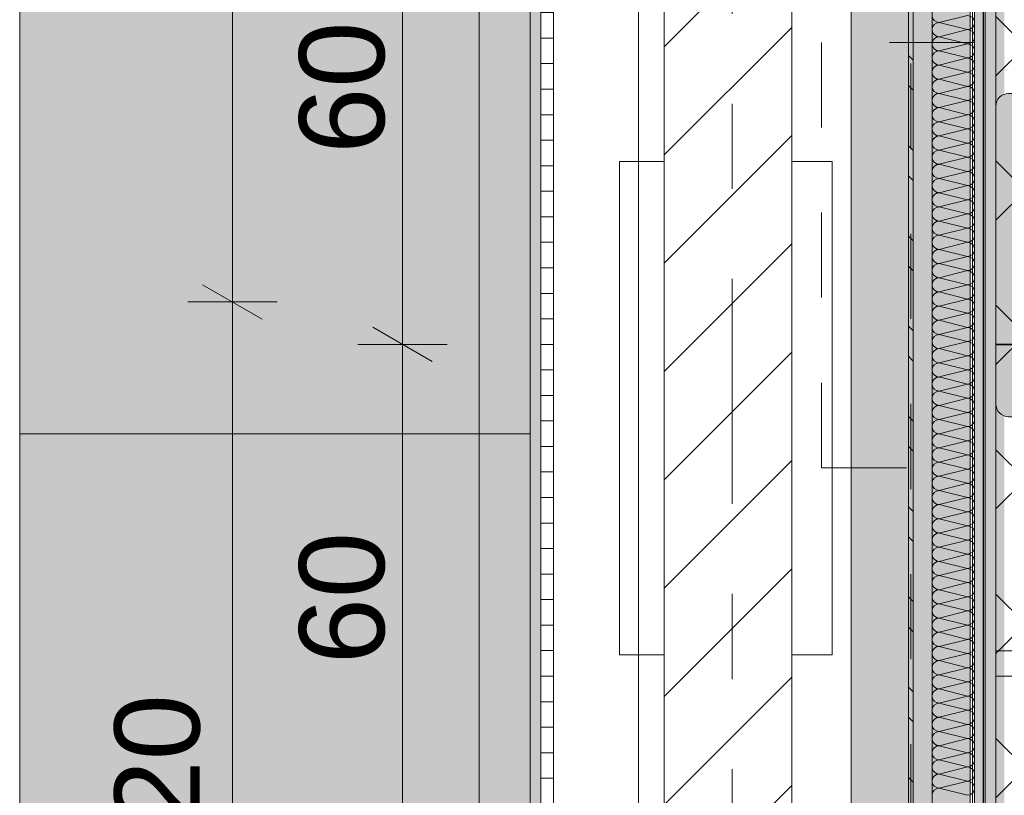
# Model space of a CAD drawing. Header units: metres. Extents: x -3.6 to 85.2, y -11 to 16.8.
# Tile 343 of 508: x 39.292 to 40.45, y 1.75 to 2.662. Entities that reach past the tile are written whole.
import ezdxf

# ---------------------------------------------------------------- set-up
doc = ezdxf.new("R2010")
doc.units = ezdxf.units.M
doc.header["$MEASUREMENT"] = 0
for name, pattern in [('Achse', [0.2, 0.1, -0.05, 0, -0.05]), ('Punktlinie weit', [0.06, 0.01, -0.05]), ('Strichlinie doppelt', [0.546806, 0.264583, -0.105833, 0.070556, -0.105833]), ('STRICHPUNKT', [0.015, 0.0075, -0.00375, 0, -0.00375]), ('Wipeout_Contour', [1, 0, -1])]:
    doc.linetypes.add(name, pattern=pattern)
for name, color, linetype in [('154 - Bemaßung_ Beschriftung.Ausbau - Deckenspiegel', 7, 'Continuous'), ('305 - Elemente.Linie_ Schraffur - Deckenspiegel', 7, 'Continuous'), ('451 - Universal.Achsen Raster', 7, 'Continuous'), ('605 - Struktur.Wand Innen', 7, 'Continuous'), ('612 - Struktur.Stahlbau', 7, 'Continuous'), ('703 - Einrichtung.Möbel Küche', 7, 'Continuous'), ('Neubau_606 - Struktur.Wand Innen Ausbau', 7, 'Continuous'), ('Neubau_612 - Struktur.Stahlbau', 7, 'Continuous'), ('Neubau_651 - Abdeckung.Decke abgehängt_ bekleidet', 7, 'Continuous'), ('Neubau_653 - Abdeckung.TB Verkofferung', 7, 'Continuous'), ('Neubau_702 - Einrichtung.Möbel Sanitär', 7, 'Continuous'), ('Neubau_802 - HKLSE.Sanitär', 7, 'Continuous')]:
    doc.layers.add(name, color=color, linetype=linetype)
doc.styles.add('ERSTELLTER_STIL_2', font='txt')
doc.dimstyles.new('ERSTELLTER_STIL__4', dxfattribs={"dimtxt": 0.1, "dimasz": 0.0532, "dimexe": 0.18, "dimexo": 0.0625, "dimgap": 0, "dimtad": 1, "dimzin": 0, "dimdsep": 46, "dimtxsty": 'ERSTELLTER_STIL_2', "dimblk": 'ARROWHEAD_2', "dimblk1": 'ARROWHEAD_2', "dimblk2": 'ARROWHEAD_2', "dimcen": 0.09, "dimse1": 1, "dimse2": 1, "dimclrd": 7, "dimclre": 7, "dimclrt": 7, "dimazin": 0, "dimtfac": 1, "dimtdec": 4, "dimtmove": 0, "dimatfit": 3, "dimfxl": 1, "dimtolj": 1, "dimtzin": 0, "dimarcsym": 0})
pattern_1 = [(45, (0, 0), (-0.01767767, 0.01767767), [0, -0.025])]

# ---------------------------------------------------------------- blocks, each defined once
blk = doc.blocks.new('*X170')
at = {"layer": 'Neubau_606 - Struktur.Wand Innen Ausbau', "color": 7, "linetype": 'Continuous', "lineweight": 5}
for p, q in [((40.4067, 2.6667), (40.3734, 2.6583)), ((40.4067, 2.65), (40.3734, 2.6583)), ((40.4067, 2.65), (40.3734, 2.6417)), ((40.4067, 2.6333), (40.3734, 2.6417)), ((40.4067, 2.6333), (40.3734, 2.625)), ((40.4067, 2.6167), (40.3734, 2.625)), ((40.4067, 2.6167), (40.3734, 2.6083)), ((40.4067, 2.6), (40.3734, 2.6083)), ((40.4067, 2.6), (40.3734, 2.5917)), ((40.4067, 2.5833), (40.3734, 2.5917)), ((40.4067, 2.5833), (40.3734, 2.575)), ((40.4067, 2.5667), (40.3734, 2.575)), ((40.4067, 2.5667), (40.3734, 2.5583)), ((40.4067, 2.55), (40.3734, 2.5583)), ((40.4067, 2.55), (40.3734, 2.5417)), ((40.4067, 2.5333), (40.3734, 2.5417)), ((40.4067, 2.5333), (40.3734, 2.525)), ((40.4067, 2.5167), (40.3734, 2.525)), ((40.4067, 2.5167), (40.3734, 2.5083)), ((40.4067, 2.5), (40.3734, 2.5083)), ((40.4067, 2.5), (40.3734, 2.4917)), ((40.4067, 2.4833), (40.3734, 2.4917)), ((40.4067, 2.4833), (40.3734, 2.475)), ((40.4067, 2.4667), (40.3734, 2.475)), ((40.4067, 2.4667), (40.3734, 2.4583)), ((40.4067, 2.45), (40.3734, 2.4583)), ((40.4067, 2.45), (40.3734, 2.4417)), ((40.4067, 2.4333), (40.3734, 2.4417)), ((40.4067, 2.4333), (40.3734, 2.425)), ((40.4067, 2.4167), (40.3734, 2.425)), ((40.4067, 2.4167), (40.3734, 2.4083)), ((40.4067, 2.4), (40.3734, 2.4083)), ((40.4067, 2.4), (40.3734, 2.3917)), ((40.4067, 2.3833), (40.3734, 2.3917)), ((40.4067, 2.3833), (40.3734, 2.375)), ((40.4067, 2.3667), (40.3734, 2.375)), ((40.4067, 2.3667), (40.3734, 2.3583)), ((40.4067, 2.35), (40.3734, 2.3583)), ((40.4067, 2.35), (40.3734, 2.3417)), ((40.4067, 2.3333), (40.3734, 2.3417)), ((40.4067, 2.3333), (40.3734, 2.325)), ((40.4067, 2.3167), (40.3734, 2.325)), ((40.4067, 2.3167), (40.3734, 2.3083)), ((40.4067, 2.3), (40.3734, 2.3083)), ((40.4067, 2.3), (40.3734, 2.2917)), ((40.4067, 2.2833), (40.3734, 2.2917)), ((40.4067, 2.2833), (40.3734, 2.275)), ((40.4067, 2.2667), (40.3734, 2.275)), ((40.4067, 2.2667), (40.3734, 2.2583)), ((40.4067, 2.25), (40.3734, 2.2583)), ((40.4067, 2.25), (40.3734, 2.2417)), ((40.4067, 2.2333), (40.3734, 2.2417)), ((40.4067, 2.2333), (40.3734, 2.225)), ((40.4067, 2.2167), (40.3734, 2.225)), ((40.4067, 2.2167), (40.3734, 2.2083)), ((40.4067, 2.2), (40.3734, 2.2083)), ((40.4067, 2.2), (40.3734, 2.1917)), ((40.4067, 2.1833), (40.3734, 2.1917)), ((40.4067, 2.1833), (40.3734, 2.175)), ((40.4067, 2.1667), (40.3734, 2.175)), ((40.4067, 2.1667), (40.3734, 2.1583)), ((40.4067, 2.15), (40.3734, 2.1583)), ((40.4067, 2.15), (40.3734, 2.1417)), ((40.4067, 2.1333), (40.3734, 2.1417)), ((40.4067, 2.1333), (40.3734, 2.125)), ((40.4067, 2.1167), (40.3734, 2.125)), ((40.4067, 2.1167), (40.3734, 2.1083)), ((40.4067, 2.1), (40.3734, 2.1083)), ((40.4067, 2.1), (40.3734, 2.0917)), ((40.4067, 2.0833), (40.3734, 2.0917)), ((40.4067, 2.0833), (40.3734, 2.075)), ((40.4067, 2.0667), (40.3734, 2.075)), ((40.4067, 2.0667), (40.3734, 2.0583)), ((40.4067, 2.05), (40.3734, 2.0583)), ((40.4067, 2.05), (40.3734, 2.0417)), ((40.4067, 2.0333), (40.3734, 2.0417)), ((40.4067, 2.0333), (40.3734, 2.025)), ((40.4067, 2.0167), (40.3734, 2.025)), ((40.4067, 2.0167), (40.3734, 2.0083)), ((40.4067, 2), (40.3734, 2.0083)), ((40.4067, 2), (40.3734, 1.9917)), ((40.4067, 1.9833), (40.3734, 1.9917)), ((40.4067, 1.9833), (40.3734, 1.975)), ((40.4067, 1.9667), (40.3734, 1.975)), ((40.4067, 1.9667), (40.3734, 1.9583)), ((40.4067, 1.95), (40.3734, 1.9583)), ((40.4067, 1.95), (40.3734, 1.9417)), ((40.4067, 1.9333), (40.3734, 1.9417)), ((40.4067, 1.9333), (40.3734, 1.925)), ((40.4067, 1.9167), (40.3734, 1.925)), ((40.4067, 1.9167), (40.3734, 1.9083)), ((40.4067, 1.9), (40.3734, 1.9083)), ((40.4067, 1.9), (40.3734, 1.8917)), ((40.4067, 1.8833), (40.3734, 1.8917)), ((40.4067, 1.8833), (40.3734, 1.875)), ((40.4067, 1.8667), (40.3734, 1.875)), ((40.4067, 1.8667), (40.3734, 1.8583)), ((40.4067, 1.85), (40.3734, 1.8583)), ((40.4067, 1.85), (40.3734, 1.8417)), ((40.4067, 1.8333), (40.3734, 1.8417)), ((40.4067, 1.8333), (40.3734, 1.825)), ((40.4067, 1.8167), (40.3734, 1.825)), ((40.4067, 1.8167), (40.3734, 1.8083)), ((40.4067, 1.8), (40.3734, 1.8083)), ((40.4067, 1.8), (40.3734, 1.7917)), ((40.4067, 1.7833), (40.3734, 1.7917)), ((40.4067, 1.7833), (40.3734, 1.775)), ((40.4067, 1.7667), (40.3734, 1.775)), ((40.4067, 1.7667), (40.3734, 1.7583)), ((40.4067, 1.75), (40.3734, 1.7583))]:
    blk.add_line(p, q, dxfattribs=at)
for centre, start, end in [((40.3734, 2.6667), 180, 270), ((40.4067, 2.6583), 360, 90), ((40.3734, 2.65), 90, 180), ((40.4067, 2.6583), 270, 360), ((40.3734, 2.65), 180, 270), ((40.3734, 2.6333), 90, 180), ((40.4067, 2.6417), 360, 90), ((40.4067, 2.6417), 270, 360), ((40.3734, 2.6333), 180, 270), ((40.4067, 2.625), 360, 90), ((40.3734, 2.6167), 90, 180), ((40.3734, 2.6167), 180, 270), ((40.4067, 2.625), 270, 360), ((40.4067, 2.6083), 360, 90), ((40.3734, 2.6), 90, 180), ((40.4067, 2.6083), 270, 360), ((40.3734, 2.6), 180, 270), ((40.4067, 2.5917), 360, 90), ((40.3734, 2.5833), 90, 180), ((40.3734, 2.5833), 180, 270), ((40.4067, 2.5917), 270, 360), ((40.4067, 2.575), 360, 90), ((40.3734, 2.5667), 90, 180), ((40.4067, 2.575), 270, 360), ((40.3734, 2.5667), 180, 270), ((40.3734, 2.55), 90, 180), ((40.4067, 2.5583), 360, 90), ((40.4067, 2.5583), 270, 360), ((40.3734, 2.55), 180, 270), ((40.4067, 2.5417), 360, 90), ((40.3734, 2.5333), 90, 180), ((40.4067, 2.5417), 270, 360), ((40.3734, 2.5333), 180, 270), ((40.3734, 2.5167), 90, 180), ((40.4067, 2.525), 360, 90), ((40.4067, 2.525), 270, 360), ((40.3734, 2.5167), 180, 270), ((40.4067, 2.5083), 360, 90), ((40.3734, 2.5), 90, 180), ((40.4067, 2.5083), 270, 360), ((40.3734, 2.5), 180, 270), ((40.3734, 2.4833), 90, 180), ((40.4067, 2.4917), 360, 90), ((40.4067, 2.4917), 270, 360), ((40.3734, 2.4833), 180, 270), ((40.4067, 2.475), 360, 90), ((40.3734, 2.4667), 90, 180), ((40.3734, 2.4667), 180, 270), ((40.4067, 2.475), 270, 360), ((40.4067, 2.4583), 360, 90), ((40.3734, 2.45), 90, 180), ((40.4067, 2.4583), 270, 360), ((40.3734, 2.45), 180, 270), ((40.4067, 2.4417), 360, 90), ((40.3734, 2.4333), 90, 180), ((40.3734, 2.4333), 180, 270), ((40.4067, 2.4417), 270, 360), ((40.4067, 2.425), 360, 90), ((40.3734, 2.4167), 90, 180), ((40.4067, 2.425), 270, 360), ((40.3734, 2.4167), 180, 270), ((40.3734, 2.4), 90, 180), ((40.4067, 2.4083), 360, 90), ((40.4067, 2.4083), 270, 360), ((40.3734, 2.4), 180, 270), ((40.4067, 2.3917), 360, 90), ((40.3734, 2.3833), 90, 180), ((40.4067, 2.3917), 270, 360), ((40.3734, 2.3833), 180, 270), ((40.3734, 2.3667), 90, 180), ((40.4067, 2.375), 360, 90), ((40.4067, 2.375), 270, 360), ((40.3734, 2.3667), 180, 270), ((40.4067, 2.3583), 360, 90), ((40.3734, 2.35), 90, 180), ((40.3734, 2.35), 180, 270), ((40.4067, 2.3583), 270, 360), ((40.4067, 2.3417), 360, 90), ((40.3734, 2.3333), 90, 180), ((40.4067, 2.3417), 270, 360), ((40.3734, 2.3333), 180, 270), ((40.4067, 2.325), 360, 90), ((40.3734, 2.3167), 90, 180), ((40.3734, 2.3167), 180, 270), ((40.4067, 2.325), 270, 360), ((40.4067, 2.3083), 360, 90), ((40.3734, 2.3), 90, 180), ((40.4067, 2.3083), 270, 360), ((40.3734, 2.3), 180, 270), ((40.4067, 2.2917), 360, 90), ((40.3734, 2.2833), 90, 180), ((40.3734, 2.2833), 180, 270), ((40.4067, 2.2917), 270, 360), ((40.4067, 2.275), 360, 90), ((40.3734, 2.2667), 90, 180), ((40.4067, 2.275), 270, 360), ((40.3734, 2.2667), 180, 270), ((40.3734, 2.25), 90, 180), ((40.4067, 2.2583), 360, 90), ((40.4067, 2.2583), 270, 360), ((40.3734, 2.25), 180, 270), ((40.4067, 2.2417), 360, 90), ((40.3734, 2.2333), 90, 180), ((40.4067, 2.2417), 270, 360), ((40.3734, 2.2333), 180, 270), ((40.3734, 2.2167), 90, 180), ((40.4067, 2.225), 360, 90), ((40.4067, 2.225), 270, 360), ((40.3734, 2.2167), 180, 270), ((40.4067, 2.2083), 360, 90), ((40.3734, 2.2), 90, 180), ((40.3734, 2.2), 180, 270), ((40.4067, 2.2083), 270, 360), ((40.4067, 2.1917), 360, 90), ((40.3734, 2.1833), 90, 180), ((40.4067, 2.1917), 270, 360), ((40.3734, 2.1833), 180, 270), ((40.4067, 2.175), 360, 90), ((40.3734, 2.1667), 90, 180), ((40.3734, 2.1667), 180, 270), ((40.4067, 2.175), 270, 360), ((40.4067, 2.1583), 360, 90), ((40.3734, 2.15), 90, 180), ((40.4067, 2.1583), 270, 360), ((40.3734, 2.15), 180, 270), ((40.3734, 2.1333), 90, 180), ((40.4067, 2.1417), 360, 90), ((40.4067, 2.1417), 270, 360), ((40.3734, 2.1333), 180, 270), ((40.4067, 2.125), 360, 90), ((40.3734, 2.1167), 90, 180), ((40.4067, 2.125), 270, 360), ((40.3734, 2.1167), 180, 270), ((40.3734, 2.1), 90, 180), ((40.4067, 2.1083), 360, 90), ((40.4067, 2.1083), 270, 360), ((40.3734, 2.1), 180, 270), ((40.4067, 2.0917), 360, 90), ((40.3734, 2.0833), 90, 180), ((40.4067, 2.0917), 270, 360), ((40.3734, 2.0833), 180, 270), ((40.3734, 2.0667), 90, 180), ((40.4067, 2.075), 360, 90), ((40.4067, 2.075), 270, 360), ((40.3734, 2.0667), 180, 270), ((40.4067, 2.0583), 360, 90), ((40.3734, 2.05), 90, 180), ((40.3734, 2.05), 180, 270), ((40.4067, 2.0583), 270, 360), ((40.4067, 2.0417), 360, 90), ((40.3734, 2.0333), 90, 180), ((40.4067, 2.0417), 270, 360), ((40.3734, 2.0333), 180, 270), ((40.4067, 2.025), 360, 90), ((40.3734, 2.0167), 90, 180), ((40.3734, 2.0167), 180, 270), ((40.4067, 2.025), 270, 360), ((40.4067, 2.0083), 360, 90), ((40.3734, 2), 90, 180), ((40.4067, 2.0083), 270, 360), ((40.3734, 2), 180, 270), ((40.3734, 1.9833), 90, 180), ((40.4067, 1.9917), 360, 90), ((40.4067, 1.9917), 270, 360), ((40.3734, 1.9833), 180, 270), ((40.4067, 1.975), 360, 90), ((40.3734, 1.9667), 90, 180), ((40.4067, 1.975), 270, 360), ((40.3734, 1.9667), 180, 270), ((40.3734, 1.95), 90, 180), ((40.4067, 1.9583), 360, 90), ((40.4067, 1.9583), 270, 360), ((40.3734, 1.95), 180, 270), ((40.4067, 1.9417), 360, 90), ((40.3734, 1.9333), 90, 180), ((40.3734, 1.9333), 180, 270), ((40.4067, 1.9417), 270, 360), ((40.4067, 1.925), 360, 90), ((40.3734, 1.9167), 90, 180), ((40.4067, 1.925), 270, 360), ((40.3734, 1.9167), 180, 270), ((40.4067, 1.9083), 360, 90), ((40.3734, 1.9), 90, 180), ((40.3734, 1.9), 180, 270), ((40.4067, 1.9083), 270, 360), ((40.4067, 1.8917), 360, 90), ((40.3734, 1.8833), 90, 180), ((40.4067, 1.8917), 270, 360), ((40.3734, 1.8833), 180, 270), ((40.4067, 1.875), 360, 90), ((40.3734, 1.8667), 90, 180), ((40.3734, 1.8667), 180, 270), ((40.4067, 1.875), 270, 360), ((40.4067, 1.8583), 360, 90), ((40.3734, 1.85), 90, 180), ((40.4067, 1.8583), 270, 360), ((40.3734, 1.85), 180, 270), ((40.3734, 1.8333), 90, 180), ((40.4067, 1.8417), 360, 90), ((40.4067, 1.8417), 270, 360), ((40.3734, 1.8333), 180, 270), ((40.4067, 1.825), 360, 90), ((40.3734, 1.8167), 90, 180), ((40.4067, 1.825), 270, 360), ((40.3734, 1.8167), 180, 270), ((40.3734, 1.8), 90, 180), ((40.4067, 1.8083), 360, 90), ((40.4067, 1.8083), 270, 360), ((40.3734, 1.8), 180, 270), ((40.4067, 1.7917), 360, 90), ((40.3734, 1.7833), 90, 180), ((40.3734, 1.7833), 180, 270), ((40.4067, 1.7917), 270, 360), ((40.4067, 1.775), 360, 90), ((40.3734, 1.7667), 90, 180), ((40.4067, 1.775), 270, 360), ((40.3734, 1.7667), 180, 270), ((40.4067, 1.7583), 360, 90), ((40.3734, 1.75), 90, 180), ((40.4067, 1.7583), 270, 360)]:
    blk.add_arc(centre, 0.00833, start, end, dxfattribs=at)
blk = doc.blocks.new('*D420')
at = {"layer": '154 - Bemaßung_ Beschriftung.Ausbau - Deckenspiegel', "color": 7, "linetype": 'Continuous', "lineweight": 5}
for p, q in [((39.7075, 2.3002), (39.7775, 2.2598)), ((39.795, 2.28), (39.69, 2.28)), ((39.7425, 1.68), (39.7425, 2.28)), ((39.7075, 1.7002), (39.7775, 1.6598)), ((39.795, 1.68), (39.69, 1.68))]:
    blk.add_line(p, q, dxfattribs=at)
at = {"layer": '154 - Bemaßung_ Beschriftung.Ausbau - Deckenspiegel', "color": 7, "lineweight": 5, "insert": (39.7225, 1.9041), "char_height": 0.1, "attachment_point": 7, "rotation": 90, "style": 'ERSTELLTER_STIL_2'}
blk.add_mtext('\\A1;{\\pql;\\fArial|b0|i0|c0|p38;60}', dxfattribs=at)
blk = doc.blocks.new('ARROWHEAD_2')
at = {"color": 0, "linetype": 'Continuous', "lineweight": 0}
for p, q in [((-0.378, -0.655), (0.378, 0.655)), ((0, 0), (-1, 0))]:
    blk.add_line(p, q, dxfattribs=at)
blk = doc.blocks.new('*D421')
at = {"layer": '154 - Bemaßung_ Beschriftung.Ausbau - Deckenspiegel', "color": 7, "linetype": 'Continuous', "lineweight": 5}
for p, q in [((39.7075, 2.9002), (39.7775, 2.8598)), ((39.795, 2.88), (39.69, 2.88)), ((39.7425, 2.28), (39.7425, 2.88)), ((39.7075, 2.3002), (39.7775, 2.2598)), ((39.795, 2.28), (39.69, 2.28))]:
    blk.add_line(p, q, dxfattribs=at)
at = {"layer": '154 - Bemaßung_ Beschriftung.Ausbau - Deckenspiegel', "color": 7, "lineweight": 5, "insert": (39.7225, 2.5041), "char_height": 0.1, "attachment_point": 7, "rotation": 90, "style": 'ERSTELLTER_STIL_2'}
blk.add_mtext('\\A1;{\\pql;\\fArial|b0|i0|c0|p38;60}', dxfattribs=at)
blk = doc.blocks.new('*D427')
at = {"layer": '154 - Bemaßung_ Beschriftung.Ausbau - Deckenspiegel', "color": 7, "linetype": 'Continuous', "lineweight": 5}
for p, q in [((39.5075, 2.3502), (39.5775, 2.3098)), ((39.595, 2.33), (39.49, 2.33)), ((39.5425, 1.13), (39.5425, 2.33)), ((39.5075, 1.1502), (39.5775, 1.1098)), ((39.595, 1.13), (39.49, 1.13))]:
    blk.add_line(p, q, dxfattribs=at)
at = {"layer": '154 - Bemaßung_ Beschriftung.Ausbau - Deckenspiegel', "color": 7, "lineweight": 5, "insert": (39.5225, 1.597), "char_height": 0.1, "attachment_point": 7, "rotation": 90, "style": 'ERSTELLTER_STIL_2'}
blk.add_mtext('\\A1;{\\pql;\\fArial|b0|i0|c0|p38;1,20}', dxfattribs=at)
blk = doc.blocks.new('*D428')
at = {"layer": '154 - Bemaßung_ Beschriftung.Ausbau - Deckenspiegel', "color": 7, "linetype": 'Continuous', "lineweight": 5}
for p, q in [((39.5075, 3.5502), (39.5775, 3.5098)), ((39.595, 3.53), (39.49, 3.53)), ((39.5425, 2.33), (39.5425, 3.53)), ((39.5075, 2.3502), (39.5775, 2.3098)), ((39.595, 2.33), (39.49, 2.33))]:
    blk.add_line(p, q, dxfattribs=at)
at = {"layer": '154 - Bemaßung_ Beschriftung.Ausbau - Deckenspiegel', "color": 7, "lineweight": 5, "insert": (39.5225, 2.797), "char_height": 0.1, "attachment_point": 7, "rotation": 90, "style": 'ERSTELLTER_STIL_2'}
blk.add_mtext('\\A1;{\\pql;\\fArial|b0|i0|c0|p38;1,20}', dxfattribs=at)

msp = doc.modelspace()

# ---------------------------------------------------------------- hatches: boundary and pattern name
at = {"layer": '612 - Struktur.Stahlbau', "linetype": 'Continuous', "lineweight": 0, "true_color": 0x30307f}
msp.add_hatch(color=177, dxfattribs=at).paths.add_polyline_path([(40.27, 5.19), (40.41, 5.19), (40.41, 0.71), (40.27, 0.71)])
at = {"layer": '703 - Einrichtung.Möbel Küche', "linetype": 'Continuous', "lineweight": 0, "true_color": 0x3a3a3a}
msp.add_hatch(color=250, dxfattribs=at).paths.add_polyline_path([(39.2925, 0.76), (39.8925, 0.76), (39.8925, 5.19), (39.2925, 5.19)])
at = {"layer": 'Neubau_606 - Struktur.Wand Innen Ausbau', "linetype": 'Continuous', "lineweight": 0, "true_color": 0x000000}
h = msp.add_hatch(dxfattribs=at)
h.set_pattern_fill('Gips_0001', color=18, style=0, pattern_type=2)
h.set_pattern_definition(pattern_1)
h.paths.add_polyline_path([(39.8925, 5.19), (39.8925, 0.71), (39.905, 0.71), (39.905, 5.19)])
h = msp.add_hatch(dxfattribs=at)
h.set_pattern_fill('Holz__Sperrholz_1_0001', color=18, style=0, pattern_type=2)
h.set_pattern_definition([(0, (0, 0), (0, 0.030000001), [])])
h.paths.add_polyline_path([(39.905, 5.19), (39.905, 0.71), (39.92, 0.71), (39.92, 5.19)])
h = msp.add_hatch(dxfattribs=at)
h.set_pattern_fill('Gips_0001', color=18, style=0, pattern_type=2)
h.set_pattern_definition(pattern_1)
h.paths.add_polyline_path([(40.4275, 0.255), (40.4275, 3.81), (40.415, 3.81), (40.415, 0.255)])
h = msp.add_hatch(dxfattribs=at)
h.set_pattern_fill('Gips_0001', color=18, style=0, pattern_type=2)
h.set_pattern_definition(pattern_1)
h.paths.add_polyline_path([(40.44, 0.255), (40.44, 3.81), (40.4275, 3.81), (40.4275, 0.255)])
at = {"layer": 'Neubau_612 - Struktur.Stahlbau', "linetype": 'Continuous', "lineweight": 0, "true_color": 0x000000}
h = msp.add_hatch(dxfattribs=at)
h.set_pattern_fill('Metall__Stahl_0001', color=18, style=0, pattern_type=2)
h.set_pattern_definition([(135, (0, 0), (0.05303301, 0.05303301), []), (135, (-0.01768, -0.01768), (0.05303301, 0.05303301), [])])
h.paths.add_polyline_path([(40.3428, 0.71), (40.3428, 5.19), (40.3373, 5.19), (40.3373, 0.71)])
at = {"layer": 'Neubau_651 - Abdeckung.Decke abgehängt_ bekleidet', "linetype": 'Continuous', "lineweight": 13, "true_color": 0xffbfbf}
h = msp.add_hatch(dxfattribs=at)
h.set_pattern_fill('Raster_20x20_Diagonal_0001', color=254, style=0, pattern_type=2)
h.set_pattern_definition([(45, (0, 0), (-0.0848528, 0.0848528), []), (135, (0, 0), (0.0848528, 0.0848528), [])])
h.paths.add_polyline_path([(40.44, 0.7495), (43.545, 0.7495), (43.545, 3.81), (40.44, 3.81)])
at = {"layer": 'Neubau_653 - Abdeckung.TB Verkofferung', "linetype": 'Continuous', "lineweight": 0, "true_color": 0x000000}
h = msp.add_hatch(dxfattribs=at)
h.set_pattern_fill('Gips_0001', color=18, style=0, pattern_type=2)
h.set_pattern_definition(pattern_1)
h.paths.add_polyline_path([(40.45, 0.71), (40.45, 5.19), (40.425, 5.19), (40.425, 0.71)])
at = {"layer": 'Neubau_702 - Einrichtung.Möbel Sanitär', "linetype": 'Continuous', "lineweight": 0, "true_color": 0x3a3a3a}
msp.add_hatch(color=250, dxfattribs=at).paths.add_polyline_path([(40.5351, 2.575), (40.455, 2.575, 0.414214), (40.44, 2.56), (40.44, 2.21, 0.414214), (40.455, 2.195), (40.5351, 2.195), (40.815, 2.195, 1), (40.815, 2.575)])

# ---------------------------------------------------------------- linework, layer by layer
at = {"layer": '305 - Elemente.Linie_ Schraffur - Deckenspiegel', "color": 7, "linetype": 'Continuous', "lineweight": 9}
for p, q in [((39.8325, 5.31), (39.8325, 0.645)), ((40.4125, 5.31), (40.4125, 0.645)), ((40.4255, 5.31), (40.4255, 0.645)), ((39.9975, 2.495), (39.9975, 1.915)), ((39.9975, 2.495), (40.2475, 2.495)), ((40.2475, 1.915), (40.2475, 2.495)), ((39.9975, 1.915), (40.2475, 1.915))]:
    msp.add_line(p, q, dxfattribs=at)
at = {"layer": '703 - Einrichtung.Möbel Küche', "color": 7, "linetype": 'Continuous', "lineweight": 5}
msp.add_line((39.2925, 2.175), (39.8925, 2.175), dxfattribs=at)
at = {"layer": '703 - Einrichtung.Möbel Küche', "color": 7, "linetype": 'Continuous', "lineweight": 9, "true_color": 0xebebeb, "flags": 128}
msp.add_lwpolyline([(39.2925, 0.76), (39.2925, 5.19), (39.8925, 5.19), (39.8925, 0.76)], close=True, dxfattribs=at)
at = {"layer": 'Neubau_606 - Struktur.Wand Innen Ausbau', "color": 1, "linetype": 'Continuous', "lineweight": 9}
msp.add_line((39.905, 5.19), (39.905, 0.71), dxfattribs=at)
at = {"layer": 'Neubau_606 - Struktur.Wand Innen Ausbau', "color": 1, "linetype": 'Continuous', "lineweight": 13}
msp.add_line((39.92, 5.19), (39.92, 0.71), dxfattribs=at)
at = {"layer": 'Neubau_606 - Struktur.Wand Innen Ausbau', "color": 1, "linetype": 'Continuous', "lineweight": 5}
for p, q in [((40.415, 0.255), (40.415, 3.81)), ((40.4275, 0.255), (40.4275, 3.81))]:
    msp.add_line(p, q, dxfattribs=at)
at = {"layer": 'Neubau_606 - Struktur.Wand Innen Ausbau', "color": 1, "linetype": 'Continuous', "lineweight": 13, "flags": 128}
for points in [[(39.8925, 5.19), (39.8925, 0.71)], [(40.02, 0.71), (40.02, 5.19)]]:
    msp.add_lwpolyline(points, dxfattribs=at)
at = {"layer": 'Neubau_606 - Struktur.Wand Innen Ausbau', "color": 1, "linetype": 'Continuous', "lineweight": 5, "flags": 128}
for points in [[(40.365, 3.81), (40.365, 0.255)], [(40.44, 0.255), (40.44, 3.81)]]:
    msp.add_lwpolyline(points, dxfattribs=at)
at = {"layer": 'Neubau_612 - Struktur.Stahlbau', "color": 1, "linetype": 'Continuous', "lineweight": 13}
for p, q in [((40.27, 0.71), (40.27, 5.19)), ((40.41, 0.71), (40.41, 5.19))]:
    msp.add_line(p, q, dxfattribs=at)
at = {"layer": 'Neubau_612 - Struktur.Stahlbau', "color": 1, "linetype": 'Continuous', "lineweight": 9}
for p, q in [((40.3373, 5.19), (40.3373, 0.71)), ((40.3428, 5.19), (40.3428, 0.71))]:
    msp.add_line(p, q, dxfattribs=at)
at = {"layer": 'Neubau_612 - Struktur.Stahlbau', "color": 1, "linetype": 'Achse', "lineweight": 9}
msp.add_line((40.34, 0.71), (40.34, 5.19), dxfattribs=at)
at = {"layer": 'Neubau_651 - Abdeckung.Decke abgehängt_ bekleidet', "color": 1, "linetype": 'Achse', "lineweight": 35}
msp.add_line((40.44, 2.28), (43.545, 2.28), dxfattribs=at)
at = {"layer": 'Neubau_651 - Abdeckung.Decke abgehängt_ bekleidet', "color": 1, "linetype": 'Punktlinie weit', "lineweight": 13, "flags": 128}
msp.add_lwpolyline([(40.44, 0.7495), (43.545, 0.7495), (43.545, 3.81), (40.44, 3.81)], close=True, dxfattribs=at)
at = {"layer": 'Neubau_653 - Abdeckung.TB Verkofferung', "color": 1, "linetype": 'Continuous', "lineweight": 9}
msp.add_line((40.2, 0.71), (40.2, 5.19), dxfattribs=at)
at = {"layer": 'Neubau_653 - Abdeckung.TB Verkofferung', "color": 1, "linetype": 'Continuous', "lineweight": 5}
msp.add_line((40.425, 5.19), (40.425, 0.71), dxfattribs=at)
at = {"layer": 'Neubau_702 - Einrichtung.Möbel Sanitär', "color": 7, "linetype": 'Continuous', "lineweight": 9, "true_color": 0xebebeb, "flags": 128}
msp.add_lwpolyline([(40.5351, 2.575), (40.815, 2.575, -1), (40.815, 2.195), (40.5351, 2.195), (40.455, 2.195, -0.414214), (40.44, 2.21), (40.44, 2.56, -0.414214), (40.455, 2.575)], format="xyb", close=True, dxfattribs=at)
at = {"layer": 'Neubau_702 - Einrichtung.Möbel Sanitär', "color": 1, "linetype": 'Continuous', "lineweight": 13, "flags": 128}
for points in [[(41.89, 1.92), (40.44, 1.92)], [(40.44, 1.92), (40.44, 1.89)], [(40.44, 1.89), (41.89, 1.89)]]:
    msp.add_lwpolyline(points, dxfattribs=at)
at = {"layer": 'Neubau_802 - HKLSE.Sanitär', "color": 1, "linetype": 'STRICHPUNKT', "lineweight": 9, "flags": 128}
for points in [[(40.235, 2.635), (40.235, 2.135)], [(40.415, 2.635), (40.235, 2.635)], [(40.415, 2.135), (40.415, 2.635)], [(40.235, 2.135), (40.415, 2.135)]]:
    msp.add_lwpolyline(points, dxfattribs=at)

# ---------------------------------------------------------------- block references
at = {"layer": 'Neubau_606 - Struktur.Wand Innen Ausbau', "color": 1, "lineweight": 13}
msp.add_blockref('*X170', (0, 0), dxfattribs=at)

# ---------------------------------------------------------------- next in the draw order: wipeouts: each hides what was drawn before it
at = {"color": 254, "linetype": 'Wipeout_Contour', "lineweight": 0, "ltscale": 160.811155}
msp.add_wipeout([(40.2, 3.305), (40.05, 3.305), (40.05, 1.1), (40.2, 1.1)], dxfattribs=at).dxf.layer = '605 - Struktur.Wand Innen'

# ---------------------------------------------------------------- next in the draw order: hatches: boundary and pattern name
at = {"layer": '605 - Struktur.Wand Innen', "linetype": 'Continuous', "lineweight": 0, "true_color": 0x000000}
h = msp.add_hatch(dxfattribs=at)
h.set_pattern_fill('MW_Ziegel_0001', color=18, style=0, pattern_type=2)
h.set_pattern_definition([(45, (0, 0), (-0.0636396, 0.0636396), [])])
h.paths.add_polyline_path([(40.2, 3.305), (40.05, 3.305), (40.05, 1.1), (40.2, 1.1)])

# ---------------------------------------------------------------- next in the draw order: linework, layer by layer
at = {"layer": '451 - Universal.Achsen Raster', "color": 160, "linetype": 'Strichlinie doppelt', "lineweight": 9, "true_color": 0x3232ff}
msp.add_line((40.13, -10.585), (40.13, 16.355), dxfattribs=at)
at = {"layer": '605 - Struktur.Wand Innen', "color": 7, "linetype": 'Continuous', "lineweight": 18, "flags": 128}
for points in [[(40.2, 1.1), (40.2, 3.305)], [(40.05, 3.19), (40.05, 1.215)]]:
    msp.add_lwpolyline(points, dxfattribs=at)

# ---------------------------------------------------------------- next in the draw order: dimensions: what is measured, and where the dimension line sits
at = {"layer": '154 - Bemaßung_ Beschriftung.Ausbau - Deckenspiegel', "color": 7, "linetype": 'Continuous', "lineweight": 5}
for base, p1, p2, picture, middle in [((39.5425, 3.53), (40.7825, 2.33), (40.7825, 3.53), '*D428', (39.4725, 2.9268)), ((39.7425, 2.88), (47.16, 2.28), (47.16, 2.88), '*D421', (39.6725, 2.5803)), ((39.5425, 2.33), (40.7825, 1.13), (40.7825, 2.33), '*D427', (39.4725, 1.7268)), ((39.7425, 2.28), (47.16, 1.68), (47.16, 2.28), '*D420', (39.6725, 1.9803))]:
    dim = msp.add_linear_dim(base=base, p1=p1, p2=p2, angle=90, dimstyle='ERSTELLTER_STIL__4', dxfattribs=at)
    dim.commit()
    dim.dimension.update_dxf_attribs({"geometry": picture, "text_midpoint": middle, "dimtype": 160, "text_rotation": 90})

doc.saveas('drawing.dxf')
